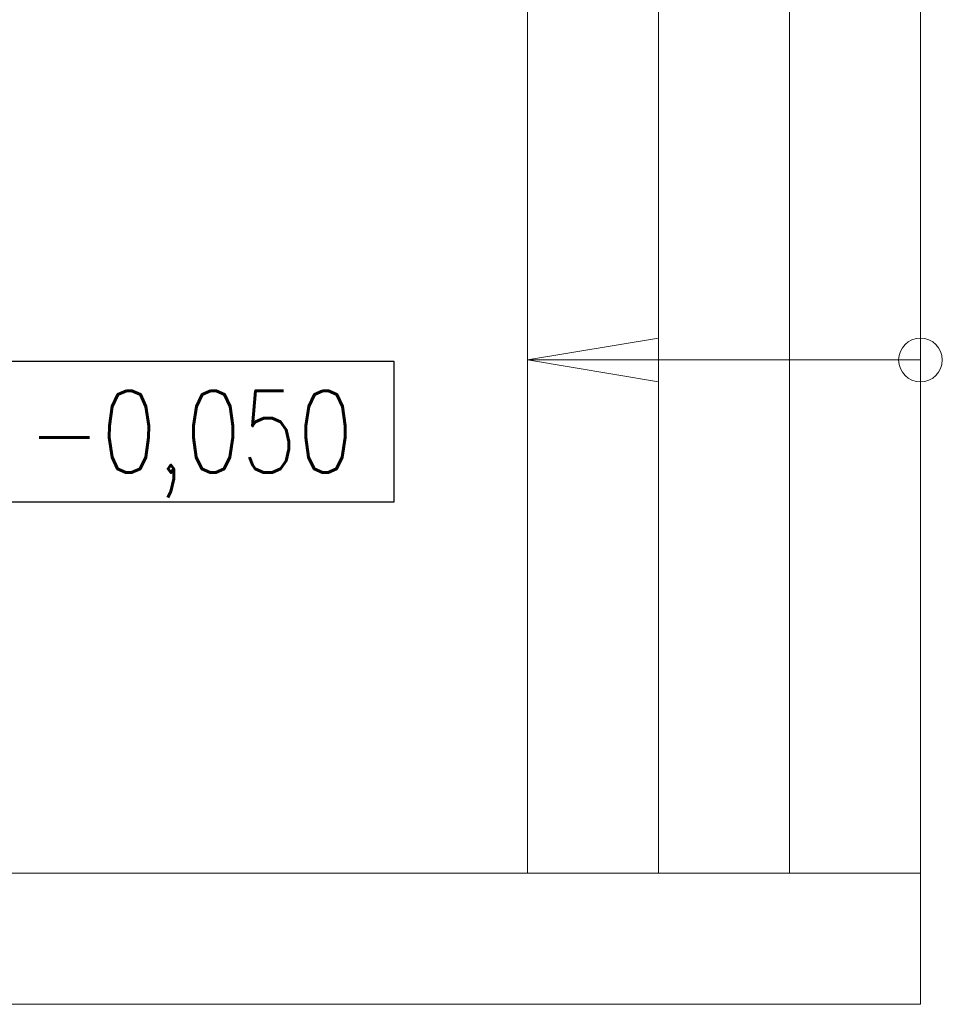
# Model space of a CAD drawing. Header units: millimetres. Extents: x 53645 to 137188, y 78097 to 135542.
# Tile 282 of 288: x 127790 to 129903, y 122496 to 124750. Entities that reach past the tile are written whole.
import ezdxf

# ---------------------------------------------------------------- set-up
doc = ezdxf.new("R2010")
doc.units = ezdxf.units.MM
doc.layers.add('mark', color=4, linetype='Continuous', lineweight=15)
doc.layers.add('stair1', color=7, linetype='Continuous', lineweight=15)
doc.styles.add('GOST 2.304', font='CS_Gost2304.shx', dxfattribs={"width": 0.8, "oblique": 15})

msp = doc.modelspace()

# ---------------------------------------------------------------- linework, layer by layer
at = {"layer": 'mark', "linetype": 'Continuous', "lineweight": 25, "ltscale": 75}
msp.add_lwpolyline([(127719.8, 123968.4), (128647, 123968.4), (128647, 123645.9), (127719.8, 123645.9)], close=True, dxfattribs=at)
at = {"layer": 'stair1', "linetype": 'Continuous', "ltscale": 100}
for p, q in [((128952.8, 123971.4), (129253.2, 124021.6)), ((129253.2, 124021.6), (129253.2, 123921.1)), ((129253.2, 123921.1), (128952.8, 123971.4))]:
    msp.add_line(p, q, dxfattribs=at)
at = {"layer": 'stair1', "ltscale": 75}
for points in [[(129252.8, 124996.4), (128952.8, 124996.4), (128952.8, 122796.4), (129252.8, 122796.4)], [(129552.8, 124996.4), (129252.8, 124996.4), (129252.8, 122796.4), (129552.8, 122796.4)], [(129852.8, 124996.4), (129552.8, 124996.4), (129552.8, 122796.4), (129852.8, 122796.4)], [(126852.3, 122796.4), (129852.8, 122796.4), (129852.8, 122496.4), (126852.3, 122496.4)]]:
    msp.add_lwpolyline(points, close=True, dxfattribs=at)
at = {"layer": 'stair1', "linetype": 'Continuous', "ltscale": 100}
msp.add_lwpolyline([(128952.8, 123971.4), (129552.8, 123971.4)], dxfattribs=at)
at = {"layer": 'stair1', "ltscale": 100}
msp.add_lwpolyline([(128952.8, 123971.4), (129852.8, 123971.4)], dxfattribs=at)
at = {"layer": 'stair1', "ltscale": 75}
msp.add_lwpolyline([(113102.3, 122646.4), (113102.3, 122496.4), (129852.8, 122496.4), (129852.8, 122646.4)], dxfattribs=at)
at = {"layer": 'stair1', "ltscale": 100}
msp.add_circle((129852.8, 123971.4), 50, dxfattribs=at)

# ---------------------------------------------------------------- texts
at = {"layer": 'mark', "linetype": 'Continuous', "lineweight": 25, "ltscale": 75, "insert": (127808.8, 123900.9), "char_height": 187.5, "width": 940.362, "attachment_point": 1, "style": 'GOST 2.304'}
msp.add_mtext('\\Fsimplex.shx;\\W0.8000000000;\\Q0.2617993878;\\T1.0000000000;\\o\\l-0,050', dxfattribs=at)

doc.saveas('drawing.dxf')
